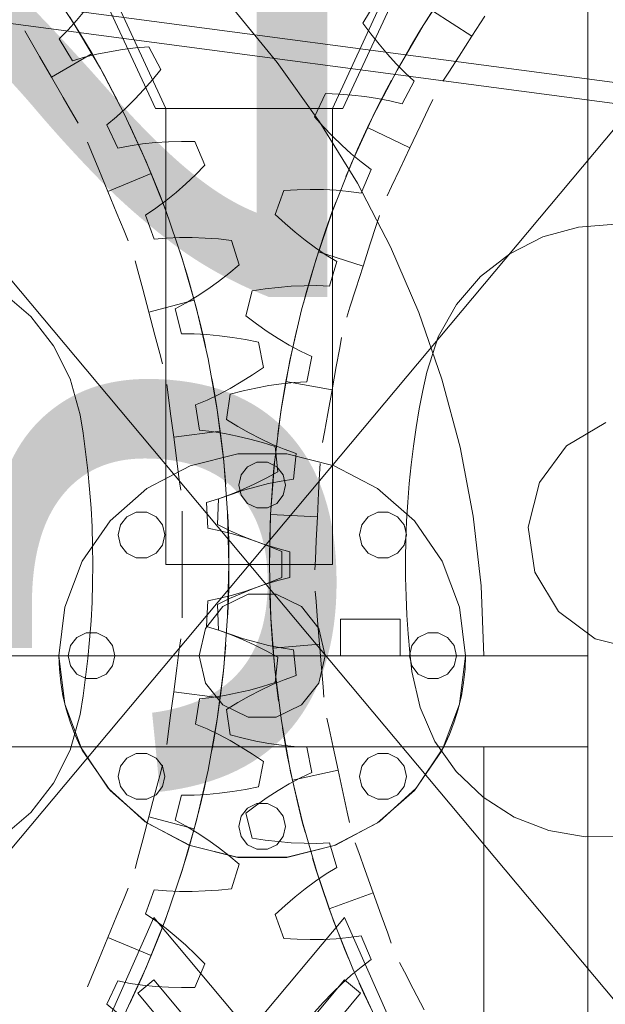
# Model space of a CAD drawing. Header units: millimetres. Extents: x -4395 to 65662, y -65530 to 6847.
# Tile 863 of 1034: x 24762 to 24987, y 1556 to 1934. Entities that reach past the tile are written whole.
import ezdxf

# ---------------------------------------------------------------- set-up
doc = ezdxf.new("R2010")
doc.units = ezdxf.units.MM
doc.layers.add('COTAS_P', color=1, linetype='Continuous', lineweight=0)
doc.layers.add('lateral_briquetadora', color=7, linetype='Continuous', lineweight=0)
doc.dimstyles.new('R19_100', dxfattribs={"dimtxt": 250, "dimasz": 150, "dimexe": 150, "dimexo": 80, "dimgap": 100, "dimtad": 1, "dimtih": 1, "dimtoh": 1, "dimdsep": 46, "dimcen": 0.09, "dimadec": 0, "dimazin": 0, "dimtfac": 1, "dimtdec": 4, "dimtofl": 0, "dimtmove": 0, "dimatfit": 3, "dimfxl": 1, "dimtolj": 1, "dimtzin": 0, "dimarcsym": 0})

# ---------------------------------------------------------------- blocks, each defined once
blk = doc.blocks.new('DIM_R33_6')
at = {"layer": 'COTAS_P'}
for p, q in [((24580.07, 3250), (24980.07, 3250)), ((24980.07, 3250), (24935.07, 3100)), ((24980.07, 0), (24980.07, 3250)), ((24980.07, 3250), (25025.07, 3100)), ((24980.07, 0), (24935.07, 150)), ((24980.07, 0), (25025.07, 150)), ((24580.07, 0), (24980.07, 0))]:
    blk.add_line(p, q, dxfattribs=at)
blk.add_text('3250 P', height=250, rotation=90, dxfattribs=at).set_placement((24880.07, 1625))
blk = doc.blocks.new('DIM_R33_7')
at = {"layer": 'COTAS_P'}
for p, q in [((24250.07, 2141), (24400.07, 2186)), ((26750.07, 2141), (26600.07, 2186)), ((24250.07, 1241), (24250.07, 2141)), ((24250.07, 2141), (26750.07, 2141)), ((24250.07, 2141), (24400.07, 2096)), ((26750.07, 2141), (26600.07, 2096)), ((26750.07, 1241), (26750.07, 2141))]:
    blk.add_line(p, q, dxfattribs=at)
blk.add_text('2500 P', height=250, dxfattribs=at).set_placement((25500.07, 2241))

msp = doc.modelspace()

# ---------------------------------------------------------------- linework, layer by layer
at = {"layer": 'lateral_briquetadora'}
for p, q in [((24814.067, 1900), (24731.067, 2080)), ((24735.067, 2080), (24818.067, 1900)), ((24965.067, 2080), (24882.067, 1900)), ((24886.067, 1900), (24969.067, 2080)), ((26237.044, 1744.478), (24490.733, 1976.313)), ((26235.991, 1736.548), (24489.68, 1968.382)), ((24772.012, 1949.08), (24782.948, 1932.486)), ((24916.859, 1931.959), (24927.769, 1948.57)), ((24670.067, 1940), (25030.067, 1510)), ((25030.067, 1940), (24670.067, 1510)), ((24842.944, 1939.592), (24860.858, 1917.784)), ((24893.745, 1932.823), (24898.815, 1941.281)), ((24786.987, 1937.691), (24783.847, 1933.879)), ((24920.402, 1937.557), (24915.553, 1929.841)), ((24935.53, 1927.803), (24920.402, 1937.557)), ((24935.53, 1927.803), (24940.467, 1935.461)), ((24783.847, 1933.879), (24780.588, 1930.245)), ((24785.118, 1928.964), (24781.259, 1935.172)), ((24782.948, 1932.486), (24793.03, 1915.36)), ((24896.773, 1928.701), (24893.745, 1932.823)), ((24906.804, 1914.816), (24916.859, 1931.959)), ((24765.968, 1926.344), (24763.941, 1929.856)), ((24780.588, 1930.245), (24777.198, 1926.816)), ((24789.766, 1921.125), (24785.118, 1928.964)), ((24899.896, 1924.725), (24896.773, 1928.701)), ((24915.553, 1929.841), (24911.794, 1923.572)), ((24935.53, 1927.803), (24930.592, 1920.145)), ((24769.622, 1920.016), (24765.968, 1926.344)), ((24777.198, 1926.816), (24782.262, 1918.368)), ((24903.117, 1920.903), (24899.896, 1924.725)), ((24774.177, 1912.125), (24789.766, 1921.125)), ((24786.884, 1919.742), (24791.625, 1920.902)), ((24789.766, 1921.125), (24794.231, 1913.18)), ((24791.625, 1920.902), (24796.467, 1921.874)), ((24796.467, 1921.874), (24801.401, 1922.673)), ((24801.401, 1922.673), (24806.417, 1923.307)), ((24806.417, 1923.307), (24811.51, 1923.786)), ((24811.51, 1923.786), (24816.158, 1915.089)), ((24906.441, 1917.249), (24903.117, 1920.903)), ((24911.794, 1923.572), (24909.757, 1920.06)), ((24774.177, 1912.125), (24769.622, 1920.016)), ((24782.262, 1918.368), (24786.884, 1919.742)), ((24860.858, 1917.784), (24877.099, 1895)), ((24909.874, 1913.78), (24906.441, 1917.249)), ((24930.592, 1920.145), (24926.633, 1914.004)), ((24793.03, 1915.36), (24802.231, 1897.745)), ((24794.231, 1913.18), (24797.677, 1906.734)), ((24816.158, 1915.089), (24812.931, 1911.12)), ((24897.631, 1897.187), (24906.804, 1914.816)), ((24913.428, 1910.521), (24909.874, 1913.78)), ((24926.633, 1914.004), (24924.435, 1910.596)), ((24774.177, 1912.125), (24778.733, 1904.234)), ((24812.931, 1911.12), (24809.617, 1907.302)), ((24902.808, 1907.404), (24904.714, 1910.988)), ((24908.785, 1901.835), (24913.428, 1910.521)), ((24797.677, 1906.734), (24799.54, 1903.127)), ((24809.617, 1907.302), (24806.212, 1903.643)), ((24875.09, 1896.897), (24879.307, 1905.811)), ((24879.307, 1905.811), (24884.416, 1905.583)), ((24884.416, 1905.583), (24889.458, 1905.196)), ((24889.458, 1905.196), (24894.425, 1904.64)), ((24899.469, 1900.901), (24902.808, 1907.404)), ((24778.733, 1904.234), (24782.387, 1897.906)), ((24806.212, 1903.643), (24802.713, 1900.157)), ((24894.425, 1904.64), (24899.309, 1903.907)), ((24899.309, 1903.907), (24904.101, 1902.98)), ((24904.101, 1902.98), (24908.785, 1901.835)), ((24918.769, 1899.855), (24920.503, 1903.52)), ((24782.387, 1897.906), (24784.414, 1894.394)), ((24802.713, 1900.157), (24799.114, 1896.86)), ((24802.231, 1897.745), (24810.529, 1879.686)), ((24814.067, 1900), (24818.067, 1900)), ((24882.067, 1900), (24818.067, 1900)), ((24818.067, 1900), (24818.067, 1725)), ((24886.067, 1900), (24882.067, 1900)), ((24882.067, 1725), (24882.067, 1900)), ((24895.478, 1892.708), (24899.469, 1900.901)), ((24915.645, 1893.249), (24918.769, 1899.855)), ((24799.114, 1896.86), (24795.404, 1893.78)), ((24795.404, 1893.78), (24799.615, 1884.876)), ((24805.859, 1890.144), (24804.13, 1893.818)), ((24878.508, 1893.091), (24875.09, 1896.897)), ((24877.099, 1895), (24891.598, 1871.338)), ((24889.362, 1879.115), (24897.631, 1897.187)), ((24808.874, 1883.486), (24805.859, 1890.144)), ((24882.006, 1889.44), (24878.508, 1893.091)), ((24895.478, 1892.708), (24891.677, 1884.426)), ((24911.749, 1885.012), (24895.478, 1892.708)), ((24911.749, 1885.012), (24915.645, 1893.249)), ((24789.546, 1883.388), (24787.995, 1887.134)), ((24804.35, 1885.79), (24809.182, 1886.481)), ((24809.182, 1886.481), (24814.096, 1886.973)), ((24814.096, 1886.973), (24819.085, 1887.284)), ((24819.085, 1887.284), (24824.139, 1887.424)), ((24824.139, 1887.424), (24829.254, 1887.401)), ((24829.254, 1887.401), (24833.027, 1878.29)), ((24885.586, 1885.953), (24882.006, 1889.44)), ((24792.343, 1876.637), (24789.546, 1883.388)), ((24799.615, 1884.876), (24804.35, 1885.79)), ((24812.459, 1875.108), (24808.874, 1883.486)), ((24889.252, 1882.642), (24885.586, 1885.953)), ((24891.677, 1884.426), (24888.769, 1877.72)), ((24893.008, 1879.526), (24889.252, 1882.642)), ((24911.749, 1885.012), (24907.854, 1876.776)), ((24810.529, 1879.686), (24817.901, 1861.23)), ((24882.019, 1860.648), (24889.362, 1879.115)), ((24896.865, 1876.632), (24893.008, 1879.526)), ((24795.829, 1868.219), (24792.343, 1876.637)), ((24795.829, 1868.219), (24812.459, 1875.108)), ((24812.459, 1875.108), (24815.849, 1866.648)), ((24833.027, 1878.29), (24829.427, 1874.657)), ((24888.769, 1877.72), (24887.208, 1873.972)), ((24893.096, 1867.532), (24896.865, 1876.632)), ((24907.854, 1876.776), (24904.73, 1870.17)), ((24825.754, 1871.182), (24822.007, 1867.875)), ((24829.427, 1874.657), (24825.754, 1871.182)), ((24891.598, 1871.338), (24904.291, 1846.9)), ((24795.829, 1868.219), (24799.316, 1859.801)), ((24822.007, 1867.875), (24818.184, 1864.748)), ((24860.047, 1859.315), (24863.369, 1868.6)), ((24863.369, 1868.6), (24868.477, 1868.874)), ((24868.477, 1868.874), (24873.532, 1868.982)), ((24873.532, 1868.982), (24878.529, 1868.916)), ((24878.529, 1868.916), (24883.462, 1868.665)), ((24883.462, 1868.665), (24888.322, 1868.213)), ((24888.322, 1868.213), (24893.096, 1867.532)), ((24904.73, 1870.17), (24902.996, 1866.505)), ((24818.184, 1864.748), (24814.279, 1861.82)), ((24815.849, 1866.648), (24818.425, 1859.807)), ((24881.971, 1860.517), (24883.393, 1864.319)), ((24799.316, 1859.801), (24802.112, 1853.051)), ((24814.279, 1861.82), (24810.285, 1859.118)), ((24817.901, 1861.23), (24824.329, 1842.425)), ((24818.425, 1859.807), (24819.8, 1855.988)), ((24875.621, 1841.832), (24882.019, 1860.648)), ((24879.509, 1853.634), (24881.971, 1860.517)), ((24810.285, 1859.118), (24813.603, 1849.845)), ((24863.821, 1855.863), (24860.047, 1859.315)), ((24898.78, 1855.116), (24900.021, 1858.976)), ((24802.112, 1853.051), (24803.664, 1849.304)), ((24867.66, 1852.572), (24863.821, 1855.863)), ((24871.565, 1849.453), (24867.66, 1852.572)), ((24876.621, 1844.99), (24879.509, 1853.634)), ((24896.545, 1848.159), (24898.78, 1855.116)), ((24962.747, 1850.733), (24976.438, 1854.548)), ((24976.438, 1854.548), (24990.61, 1855.619)), ((24813.603, 1849.845), (24818.404, 1850.29)), ((24818.404, 1850.29), (24823.28, 1850.504)), ((24823.28, 1850.504), (24828.22, 1850.512)), ((24828.22, 1850.512), (24833.214, 1850.333)), ((24833.214, 1850.333), (24838.258, 1849.977)), ((24838.258, 1849.977), (24843.346, 1849.452)), ((24843.346, 1849.452), (24846.208, 1840.015)), ((24875.538, 1846.517), (24871.565, 1849.453)), ((24950.064, 1844.32), (24962.747, 1850.733)), ((24824.371, 1842.292), (24823.137, 1846.159)), ((24876.621, 1844.99), (24873.934, 1836.283)), ((24879.581, 1843.784), (24875.538, 1846.517)), ((24893.758, 1839.484), (24876.621, 1844.99)), ((24893.758, 1839.484), (24896.545, 1848.159)), ((24904.291, 1846.9), (24915.125, 1821.79)), ((24807.316, 1837.722), (24806.266, 1841.639)), ((24824.329, 1842.425), (24829.796, 1823.318)), ((24826.491, 1835.296), (24824.371, 1842.292)), ((24870.184, 1822.717), (24875.621, 1841.832)), ((24883.703, 1841.282), (24879.581, 1843.784)), ((24880.844, 1831.857), (24883.703, 1841.282)), ((24938.875, 1835.556), (24950.064, 1844.32)), ((24809.207, 1830.664), (24807.316, 1837.722)), ((24846.208, 1840.015), (24842.269, 1836.753)), ((24893.758, 1839.484), (24890.971, 1830.809)), ((24828.952, 1826.522), (24826.491, 1835.296)), ((24838.274, 1833.655), (24834.22, 1830.73)), ((24842.269, 1836.753), (24838.274, 1833.655)), ((24873.934, 1836.283), (24871.926, 1829.254)), ((24929.612, 1824.777), (24938.875, 1835.556)), ((24811.565, 1821.863), (24809.207, 1830.664)), ((24834.22, 1830.73), (24830.109, 1827.994)), ((24848.76, 1820.439), (24851.156, 1830.005)), ((24851.156, 1830.005), (24856.212, 1830.778)), ((24856.212, 1830.778), (24861.232, 1831.382)), ((24861.232, 1831.382), (24866.212, 1831.806)), ((24866.212, 1831.806), (24871.146, 1832.04)), ((24871.146, 1832.04), (24876.027, 1832.066)), ((24876.027, 1832.066), (24880.844, 1831.857)), ((24890.971, 1830.809), (24888.736, 1823.853)), ((24755.564, 1829.456), (24766.31, 1820.153)), ((24811.565, 1821.863), (24828.952, 1826.522)), ((24830.109, 1827.994), (24825.936, 1825.462)), ((24828.952, 1826.522), (24831.208, 1817.692)), ((24871.926, 1829.254), (24870.867, 1825.335)), ((24825.936, 1825.462), (24821.696, 1823.165)), ((24821.696, 1823.165), (24824.089, 1813.611)), ((24829.796, 1823.318), (24834.288, 1803.959)), ((24865.722, 1803.351), (24870.184, 1822.717)), ((24888.736, 1823.853), (24887.495, 1819.992)), ((24922.629, 1812.398), (24929.612, 1824.777)), ((24766.31, 1820.153), (24775.033, 1808.933)), ((24811.565, 1821.863), (24813.923, 1813.062)), ((24852.855, 1817.374), (24848.76, 1820.439)), ((24915.125, 1821.79), (24924.053, 1796.116)), ((24831.208, 1817.692), (24832.869, 1810.574)), ((24856.998, 1814.475), (24852.855, 1817.374)), ((24861.189, 1811.754), (24856.998, 1814.475)), ((24867.431, 1811.311), (24868.345, 1815.266)), ((24813.923, 1813.062), (24815.815, 1806.004)), ((24824.089, 1813.611), (24828.911, 1813.583)), ((24828.911, 1813.583), (24833.785, 1813.318)), ((24833.785, 1813.318), (24838.701, 1812.843)), ((24838.701, 1812.843), (24843.654, 1812.174)), ((24843.654, 1812.174), (24848.639, 1811.325)), ((24848.639, 1811.325), (24853.651, 1810.305)), ((24865.43, 1809.222), (24861.189, 1811.754)), ((24865.889, 1804.166), (24867.431, 1811.311)), ((24884.802, 1808.15), (24885.528, 1812.14)), ((24918.195, 1798.895), (24922.629, 1812.398)), ((24775.033, 1808.933), (24781.4, 1796.226)), ((24832.869, 1810.574), (24833.734, 1806.608)), ((24853.651, 1810.305), (24855.574, 1800.633)), ((24869.722, 1806.898), (24865.43, 1809.222)), ((24874.07, 1804.812), (24869.722, 1806.898)), ((24883.494, 1800.961), (24884.802, 1808.15)), ((24815.815, 1806.004), (24816.864, 1802.087)), ((24834.288, 1803.959), (24837.794, 1784.398)), ((24862.247, 1783.784), (24865.722, 1803.351)), ((24864.154, 1795.219), (24865.889, 1804.166)), ((24872.148, 1795.152), (24874.07, 1804.812)), ((24855.574, 1800.633), (24851.335, 1797.772)), ((24881.863, 1791.997), (24883.494, 1800.961)), ((24781.4, 1796.226), (24785.166, 1782.522)), ((24836.478, 1792.432), (24835.759, 1796.427)), ((24851.335, 1797.772), (24847.054, 1795.081)), ((24916.7, 1791.827), (24918.195, 1798.895)), ((24924.053, 1796.116), (24931.037, 1769.987)), ((24818.973, 1790.127), (24818.443, 1794.148)), ((24837.667, 1785.22), (24836.478, 1792.432)), ((24842.734, 1792.568), (24838.374, 1790.247)), ((24847.054, 1795.081), (24842.734, 1792.568)), ((24847.741, 1791.664), (24852.678, 1792.757)), ((24852.678, 1792.757), (24857.592, 1793.667)), ((24857.592, 1793.667), (24862.479, 1794.384)), ((24862.479, 1794.384), (24867.333, 1794.888)), ((24864.154, 1795.219), (24862.627, 1786.235)), ((24881.863, 1791.997), (24864.154, 1795.219)), ((24867.333, 1794.888), (24872.148, 1795.152)), ((24881.863, 1791.997), (24880.232, 1783.033)), ((24915.355, 1784.728), (24916.7, 1791.827)), ((24819.926, 1782.883), (24818.973, 1790.127)), ((24833.973, 1788.137), (24829.528, 1786.266)), ((24838.374, 1790.247), (24833.973, 1788.137)), ((24841.338, 1780.645), (24842.785, 1790.399)), ((24842.785, 1790.399), (24847.741, 1791.664)), ((24829.528, 1786.266), (24830.974, 1776.524)), ((24838.962, 1776.199), (24837.667, 1785.22)), ((24837.794, 1784.398), (24840.305, 1764.683)), ((24862.627, 1786.235), (24861.553, 1779.005)), ((24914.161, 1777.603), (24915.355, 1784.728)), ((24785.166, 1782.522), (24786.313, 1775.389)), ((24821.116, 1773.849), (24819.926, 1782.883)), ((24845.713, 1777.995), (24841.338, 1780.645)), ((24859.768, 1764.065), (24862.247, 1783.784)), ((24880.232, 1783.033), (24878.924, 1775.844)), ((24850.12, 1775.517), (24845.713, 1777.995)), ((24861.553, 1779.005), (24861.015, 1774.981)), ((24913.119, 1770.453), (24914.161, 1777.603)), ((24971.896, 1770.524), (24986.956, 1779.551)), ((24786.313, 1775.389), (24787.308, 1768.233)), ((24821.116, 1773.849), (24838.962, 1776.199)), ((24821.116, 1773.849), (24822.305, 1764.816)), ((24830.974, 1776.524), (24835.77, 1776.024)), ((24835.77, 1776.024), (24840.594, 1775.282)), ((24838.962, 1776.199), (24840.046, 1767.151)), ((24840.594, 1775.282), (24845.44, 1774.327)), ((24845.44, 1774.327), (24850.303, 1773.176)), ((24854.559, 1773.219), (24850.12, 1775.517)), ((24850.303, 1773.176), (24855.181, 1771.843)), ((24859.027, 1771.115), (24854.559, 1773.219)), ((24878.924, 1775.844), (24878.198, 1771.854)), ((24855.181, 1771.843), (24860.069, 1770.336)), ((24863.527, 1769.223), (24859.027, 1771.115)), ((24860.069, 1770.336), (24861.035, 1760.522)), ((24868.057, 1767.573), (24863.527, 1769.223)), ((24912.23, 1763.283), (24913.119, 1770.453)), ((24931.037, 1769.987), (24936.047, 1743.516)), ((24961.437, 1756.421), (24971.896, 1770.524)), ((24787.308, 1768.233), (24788.15, 1761.057)), ((24827.408, 1762.931), (24845.666, 1767.431)), ((24840.046, 1767.151), (24840.764, 1759.876)), ((24845.666, 1767.431), (24864.469, 1767.431)), ((24864.469, 1767.431), (24882.727, 1762.931)), ((24867.092, 1757.771), (24868.057, 1767.573)), ((24810.758, 1754.193), (24827.408, 1762.931)), ((24822.305, 1764.816), (24823.259, 1757.571)), ((24840.305, 1764.683), (24841.814, 1744.867)), ((24849.456, 1762.556), (24846.959, 1759.425)), ((24853.065, 1764.294), (24849.456, 1762.556)), ((24857.07, 1764.294), (24853.065, 1764.294)), ((24860.679, 1762.556), (24857.07, 1764.294)), ((24858.29, 1744.247), (24859.768, 1764.065)), ((24859.439, 1760.629), (24859.829, 1764.669)), ((24863.176, 1759.425), (24860.679, 1762.556)), ((24877.074, 1759.762), (24877.273, 1763.812)), ((24882.727, 1762.931), (24899.377, 1754.193)), ((24911.492, 1756.096), (24912.23, 1763.283)), ((24788.15, 1761.057), (24788.84, 1753.865)), ((24840.764, 1759.876), (24841.104, 1755.831)), ((24846.959, 1759.425), (24846.067, 1755.52)), ((24856.535, 1758.091), (24852.012, 1755.832)), ((24861.035, 1760.522), (24856.535, 1758.091)), ((24858.843, 1753.343), (24859.439, 1760.629)), ((24862.326, 1757.037), (24867.092, 1757.771)), ((24864.067, 1755.52), (24863.176, 1759.425)), ((24876.715, 1752.464), (24877.074, 1759.762)), ((24796.684, 1741.724), (24810.758, 1754.193)), ((24823.259, 1757.571), (24823.788, 1753.551)), ((24846.067, 1755.52), (24846.959, 1751.615)), ((24852.012, 1755.832), (24847.466, 1753.754)), ((24847.95, 1753.48), (24852.751, 1754.867)), ((24852.751, 1754.867), (24857.544, 1756.059)), ((24857.544, 1756.059), (24862.326, 1757.037)), ((24863.176, 1751.615), (24864.067, 1755.52)), ((24899.377, 1754.193), (24913.451, 1741.724)), ((24910.908, 1748.895), (24911.492, 1756.096)), ((24957.171, 1739.389), (24961.437, 1756.421)), ((24788.84, 1753.865), (24789.377, 1746.66)), ((24838.313, 1750.204), (24833.706, 1748.777)), ((24837.852, 1740.314), (24838.336, 1750.164)), ((24842.899, 1751.872), (24838.313, 1750.204)), ((24838.336, 1750.164), (24843.144, 1751.909)), ((24847.466, 1753.754), (24842.899, 1751.872)), ((24843.144, 1751.909), (24847.95, 1753.48)), ((24846.959, 1751.615), (24849.456, 1748.484)), ((24858.29, 1744.247), (24858.843, 1753.343)), ((24860.679, 1748.484), (24863.176, 1751.615)), ((24876.268, 1743.364), (24876.715, 1752.464)), ((24789.377, 1746.66), (24789.76, 1739.446)), ((24833.706, 1748.777), (24834.19, 1738.94)), ((24849.456, 1748.484), (24853.065, 1746.746)), ((24853.065, 1746.746), (24857.07, 1746.746)), ((24857.07, 1746.746), (24860.679, 1748.484)), ((24910.477, 1741.683), (24910.908, 1748.895)), ((24803.126, 1743.366), (24800.629, 1740.235)), ((24806.735, 1745.104), (24803.126, 1743.366)), ((24810.741, 1745.104), (24806.735, 1745.104)), ((24814.349, 1743.366), (24810.741, 1745.104)), ((24816.847, 1740.235), (24814.349, 1743.366)), ((24824.317, 1741.418), (24824.317, 1745.473)), ((24841.974, 1741.418), (24841.783, 1745.473)), ((24841.814, 1744.867), (24842.317, 1725)), ((24857.818, 1724.379), (24858.29, 1744.247)), ((24858.29, 1744.247), (24857.949, 1735.14)), ((24876.268, 1743.364), (24858.29, 1744.247)), ((24876.268, 1743.364), (24875.821, 1734.263)), ((24895.786, 1743.366), (24893.288, 1740.235)), ((24899.394, 1745.104), (24895.786, 1743.366)), ((24903.4, 1745.104), (24899.394, 1745.104)), ((24907.009, 1743.366), (24903.4, 1745.104)), ((24909.506, 1740.235), (24907.009, 1743.366)), ((24936.047, 1743.516), (24939.061, 1716.815)), ((24786.002, 1726.248), (24796.684, 1741.724)), ((24789.76, 1739.446), (24789.991, 1732.224)), ((24800.629, 1740.235), (24799.738, 1736.33)), ((24817.738, 1736.33), (24816.847, 1740.235)), ((24824.317, 1734.112), (24824.317, 1741.418)), ((24834.19, 1738.94), (24838.914, 1737.973)), ((24842.466, 1738.107), (24837.852, 1740.314)), ((24842.212, 1734.112), (24841.974, 1741.418)), ((24893.288, 1740.235), (24892.397, 1736.33)), ((24910.397, 1736.33), (24909.506, 1740.235)), ((24910.199, 1734.463), (24910.477, 1741.683)), ((24913.451, 1741.724), (24924.133, 1726.248)), ((24959.747, 1722.021), (24957.171, 1739.389)), ((24799.738, 1736.33), (24800.629, 1732.425)), ((24816.847, 1732.425), (24817.738, 1736.33)), ((24838.914, 1737.973), (24843.642, 1736.762)), ((24847.095, 1736.072), (24842.466, 1738.107)), ((24843.642, 1736.762), (24848.371, 1735.336)), ((24851.737, 1734.22), (24847.095, 1736.072)), ((24848.371, 1735.336), (24853.098, 1733.714)), ((24857.949, 1735.14), (24857.828, 1727.832)), ((24892.397, 1736.33), (24893.288, 1732.425)), ((24909.506, 1732.425), (24910.397, 1736.33)), ((24789.991, 1732.224), (24790.067, 1725)), ((24800.629, 1732.425), (24803.126, 1729.293)), ((24814.349, 1729.293), (24816.847, 1732.425)), ((24824.317, 1725), (24824.317, 1734.112)), ((24842.317, 1725), (24842.212, 1734.112)), ((24856.39, 1732.564), (24851.737, 1734.22)), ((24853.098, 1733.714), (24857.821, 1731.909)), ((24861.053, 1731.123), (24856.39, 1732.564)), ((24857.821, 1731.909), (24862.538, 1729.931)), ((24875.821, 1734.263), (24875.463, 1726.965)), ((24893.288, 1732.425), (24895.786, 1729.293)), ((24907.009, 1729.293), (24909.506, 1732.425)), ((24910.075, 1727.24), (24910.199, 1734.463)), ((24803.126, 1729.293), (24806.735, 1727.555)), ((24806.735, 1727.555), (24810.741, 1727.555)), ((24810.741, 1727.555), (24814.349, 1729.293)), ((24857.828, 1727.832), (24857.819, 1723.772)), ((24865.724, 1729.925), (24861.053, 1731.123)), ((24862.538, 1729.931), (24862.538, 1720.069)), ((24865.724, 1720.075), (24865.724, 1729.925)), ((24895.786, 1729.293), (24899.394, 1727.555)), ((24899.394, 1727.555), (24903.4, 1727.555)), ((24903.4, 1727.555), (24907.009, 1729.293)), ((24779.334, 1708.667), (24786.002, 1726.248)), ((24790.067, 1725), (24789.991, 1717.776)), ((24818.067, 1725), (24882.067, 1725)), ((24824.317, 1725), (24842.317, 1725)), ((24824.317, 1725), (24824.317, 1715.888)), ((24842.317, 1725), (24841.814, 1705.133)), ((24842.317, 1725), (24842.212, 1715.888)), ((24858.353, 1704.513), (24857.818, 1724.379)), ((24875.463, 1726.965), (24875.264, 1722.915)), ((24910.104, 1720.015), (24910.075, 1727.24)), ((24924.133, 1726.248), (24930.801, 1708.667)), ((24862.538, 1720.069), (24857.821, 1718.091)), ((24861.053, 1718.877), (24865.724, 1720.075)), ((24910.287, 1712.792), (24910.104, 1720.015)), ((24968.774, 1706.961), (24959.747, 1722.021)), ((24789.991, 1717.776), (24789.76, 1710.554)), ((24853.098, 1716.286), (24848.371, 1714.664)), ((24851.737, 1715.78), (24856.39, 1717.436)), ((24857.821, 1718.091), (24853.098, 1716.286)), ((24856.39, 1717.436), (24861.053, 1718.877)), ((24939.061, 1716.815), (24940.067, 1690)), ((24824.317, 1715.888), (24824.317, 1708.582)), ((24843.642, 1713.238), (24838.914, 1712.027)), ((24849.687, 1713.574), (24839.992, 1708.905)), ((24842.212, 1715.888), (24841.974, 1708.582)), ((24842.466, 1711.893), (24847.095, 1713.928)), ((24848.371, 1714.664), (24843.642, 1713.238)), ((24847.095, 1713.928), (24851.737, 1715.78)), ((24860.448, 1713.574), (24849.687, 1713.574)), ((24858.13, 1709.336), (24857.989, 1713.393)), ((24870.143, 1708.905), (24860.448, 1713.574)), ((24875.728, 1710.779), (24875.396, 1714.821)), ((24910.623, 1705.575), (24910.287, 1712.792)), ((24777.067, 1690), (24779.334, 1708.667)), ((24789.76, 1710.554), (24789.377, 1703.34)), ((24824.317, 1708.582), (24824.317, 1704.527)), ((24839.992, 1708.905), (24833.282, 1700.491)), ((24834.19, 1711.06), (24833.706, 1701.223)), ((24838.914, 1712.027), (24834.19, 1711.06)), ((24837.852, 1709.686), (24842.466, 1711.893)), ((24838.336, 1699.836), (24837.852, 1709.686)), ((24841.974, 1708.582), (24841.783, 1704.527)), ((24858.49, 1702.036), (24858.13, 1709.336)), ((24876.853, 1700.491), (24870.143, 1708.905)), ((24876.325, 1703.497), (24875.728, 1710.779)), ((24930.801, 1708.667), (24933.067, 1690)), ((24841.814, 1705.133), (24840.305, 1685.317)), ((24911.112, 1698.367), (24910.623, 1705.575)), ((24982.877, 1696.502), (24968.774, 1706.961)), ((24789.377, 1703.34), (24788.84, 1696.135)), ((24833.706, 1701.223), (24838.313, 1699.796)), ((24859.893, 1684.699), (24858.353, 1704.513)), ((24859.129, 1692.945), (24858.49, 1702.036)), ((24877.069, 1694.416), (24876.325, 1703.497)), ((24885.067, 1704), (24908.067, 1704)), ((24885.067, 1704), (24885.067, 1690)), ((24908.067, 1704), (24908.067, 1690)), ((24787.545, 1698.774), (24783.936, 1697.036)), ((24791.55, 1698.774), (24787.545, 1698.774)), ((24795.159, 1697.036), (24791.55, 1698.774)), ((24833.282, 1700.491), (24830.887, 1690)), ((24838.313, 1699.796), (24842.899, 1698.128)), ((24843.144, 1698.091), (24838.336, 1699.836)), ((24842.899, 1698.128), (24847.466, 1696.246)), ((24847.95, 1696.52), (24843.144, 1698.091)), ((24879.247, 1690), (24876.853, 1700.491)), ((24911.755, 1691.171), (24911.112, 1698.367)), ((24918.585, 1698.774), (24914.976, 1697.036)), ((24922.59, 1698.774), (24918.585, 1698.774)), ((24926.199, 1697.036), (24922.59, 1698.774)), ((24781.439, 1693.905), (24780.547, 1690)), ((24783.936, 1697.036), (24781.439, 1693.905)), ((24788.84, 1696.135), (24788.15, 1688.943)), ((24797.656, 1693.905), (24795.159, 1697.036)), ((24798.547, 1690), (24797.656, 1693.905)), ((24823.259, 1692.429), (24823.788, 1696.449)), ((24840.764, 1690.124), (24841.104, 1694.169)), ((24847.466, 1696.246), (24852.012, 1694.168)), ((24852.751, 1695.133), (24847.95, 1696.52)), ((24852.012, 1694.168), (24856.535, 1691.909)), ((24857.544, 1693.941), (24852.751, 1695.133)), ((24862.326, 1692.963), (24857.544, 1693.941)), ((24877.069, 1694.416), (24859.129, 1692.945)), ((24877.069, 1694.416), (24877.814, 1685.335)), ((24912.479, 1693.905), (24911.587, 1690)), ((24914.976, 1697.036), (24912.479, 1693.905)), ((24928.696, 1693.905), (24926.199, 1697.036)), ((24929.587, 1690), (24928.696, 1693.905)), ((24999.908, 1692.235), (24982.877, 1696.502)), ((24940.067, 1690), (24000.067, 1690)), ((24777.067, 1690), (24542.938, 1690)), ((24980.067, 1690), (24621.532, 1690)), ((24885.067, 1690), (24623.067, 1690)), ((24777.067, 1690), (24885.067, 1690)), ((24777.067, 1690), (24777.24, 1684.819)), ((24779.334, 1671.333), (24777.067, 1690)), ((24780.547, 1690), (24781.439, 1686.095)), ((24797.656, 1686.095), (24798.547, 1690)), ((24822.305, 1685.184), (24823.259, 1692.429)), ((24830.887, 1690), (24833.282, 1679.509)), ((24840.046, 1682.849), (24840.764, 1690.124)), ((24856.535, 1691.909), (24861.035, 1689.478)), ((24859.129, 1692.945), (24859.98, 1683.872)), ((24867.092, 1692.229), (24862.326, 1692.963)), ((24868.057, 1682.427), (24867.092, 1692.229)), ((24876.853, 1679.509), (24879.247, 1690)), ((24908.067, 1690), (24885.067, 1690)), ((24940.067, 1690), (24908.067, 1690)), ((24908.067, 1690), (24933.067, 1690)), ((24911.587, 1690), (24912.479, 1686.095)), ((24912.55, 1683.99), (24911.755, 1691.171)), ((24928.696, 1686.095), (24929.587, 1690)), ((24933.067, 1690), (24930.801, 1671.333)), ((24932.895, 1684.819), (24933.067, 1690)), ((24980.067, 1690), (24933.067, 1690)), ((24980.067, 1655), (24980.067, 1690)), ((24781.439, 1686.095), (24783.936, 1682.964)), ((24788.15, 1688.943), (24787.308, 1681.767)), ((24795.159, 1682.964), (24797.656, 1686.095)), ((24861.035, 1689.478), (24860.069, 1679.664)), ((24912.479, 1686.095), (24914.976, 1682.964)), ((24926.199, 1682.964), (24928.696, 1686.095)), ((24777.24, 1684.819), (24777.756, 1679.66)), ((24783.936, 1682.964), (24787.545, 1681.226)), ((24791.55, 1681.226), (24795.159, 1682.964)), ((24821.116, 1676.151), (24822.305, 1685.184)), ((24840.305, 1685.317), (24837.794, 1665.602)), ((24838.962, 1673.801), (24840.046, 1682.849)), ((24862.435, 1664.989), (24859.893, 1684.699)), ((24859.98, 1683.872), (24860.814, 1676.61)), ((24863.527, 1680.777), (24868.057, 1682.427)), ((24877.814, 1685.335), (24878.411, 1678.052)), ((24915.639, 1670.117), (24912.55, 1683.99)), ((24914.976, 1682.964), (24918.585, 1681.226)), ((24922.59, 1681.226), (24926.199, 1682.964)), ((24932.379, 1679.66), (24932.895, 1684.819)), ((24777.756, 1679.66), (24778.613, 1674.548)), ((24787.308, 1681.767), (24786.313, 1674.611)), ((24787.545, 1681.226), (24791.55, 1681.226)), ((24833.282, 1679.509), (24839.992, 1671.095)), ((24854.559, 1676.781), (24859.027, 1678.885)), ((24860.069, 1679.664), (24855.181, 1678.157)), ((24859.027, 1678.885), (24863.527, 1680.777)), ((24870.143, 1671.095), (24876.853, 1679.509)), ((24918.585, 1681.226), (24922.59, 1681.226)), ((24931.522, 1674.548), (24932.379, 1679.66)), ((24778.613, 1674.548), (24779.809, 1669.503)), ((24786.313, 1674.611), (24785.166, 1667.478)), ((24821.116, 1676.151), (24819.926, 1667.117)), ((24821.116, 1676.151), (24838.962, 1673.801)), ((24840.594, 1674.718), (24835.77, 1673.976)), ((24845.44, 1675.673), (24840.594, 1674.718)), ((24850.303, 1676.824), (24845.44, 1675.673)), ((24850.12, 1674.483), (24854.559, 1676.781)), ((24855.181, 1678.157), (24850.303, 1676.824)), ((24860.814, 1676.61), (24861.335, 1672.584)), ((24878.411, 1678.052), (24878.742, 1674.011)), ((24930.326, 1669.503), (24931.522, 1674.548)), ((24786.002, 1653.752), (24779.334, 1671.333)), ((24830.974, 1673.476), (24829.528, 1663.734)), ((24835.77, 1673.976), (24830.974, 1673.476)), ((24838.962, 1673.801), (24837.667, 1664.78)), ((24839.992, 1671.095), (24849.687, 1666.426)), ((24841.338, 1669.355), (24845.713, 1672.005)), ((24845.713, 1672.005), (24850.12, 1674.483)), ((24860.448, 1666.426), (24870.143, 1671.095)), ((24930.801, 1671.333), (24924.133, 1653.752)), ((24779.809, 1669.503), (24781.337, 1664.549)), ((24785.166, 1667.478), (24781.4, 1653.774)), ((24819.926, 1667.117), (24818.973, 1659.873)), ((24842.785, 1659.601), (24841.338, 1669.355)), ((24921.375, 1657.113), (24915.639, 1670.117)), ((24928.798, 1664.549), (24930.326, 1669.503)), ((24781.337, 1664.549), (24783.19, 1659.708)), ((24829.528, 1663.734), (24833.973, 1661.863)), ((24837.794, 1665.602), (24834.288, 1646.041)), ((24837.667, 1664.78), (24836.478, 1657.568)), ((24849.687, 1666.426), (24860.448, 1666.426)), ((24865.972, 1645.432), (24862.435, 1664.989)), ((24880.786, 1662.04), (24879.93, 1666.004)), ((24926.945, 1659.708), (24928.798, 1664.549)), ((24783.19, 1659.708), (24785.361, 1655)), ((24818.973, 1659.873), (24818.443, 1655.852)), ((24833.973, 1661.863), (24838.374, 1659.753)), ((24838.374, 1659.753), (24842.734, 1657.432)), ((24847.741, 1658.336), (24842.785, 1659.601)), ((24863.528, 1658.312), (24862.858, 1662.316)), ((24882.329, 1654.898), (24880.786, 1662.04)), ((24924.774, 1655), (24926.945, 1659.708)), ((24836.478, 1657.568), (24835.759, 1653.573)), ((24842.734, 1657.432), (24847.054, 1654.919)), ((24852.678, 1657.243), (24847.741, 1658.336)), ((24857.592, 1656.333), (24852.678, 1657.243)), ((24862.479, 1655.616), (24857.592, 1656.333)), ((24864.838, 1651.121), (24863.528, 1658.312)), ((24929.537, 1645.479), (24921.375, 1657.113)), ((24785.361, 1655), (24543.876, 1655)), ((24980.067, 1655), (24610.458, 1655)), ((24940.067, 1655), (24610.458, 1655)), ((24781.4, 1653.774), (24775.033, 1641.067)), ((24795.966, 1639.098), (24785.361, 1655)), ((24796.684, 1638.276), (24786.002, 1653.752)), ((24806.735, 1652.445), (24803.126, 1650.707)), ((24810.741, 1652.445), (24806.735, 1652.445)), ((24814.349, 1650.707), (24810.741, 1652.445)), ((24847.054, 1654.919), (24851.335, 1652.228)), ((24851.335, 1652.228), (24855.574, 1649.367)), ((24867.333, 1655.112), (24862.479, 1655.616)), ((24872.148, 1654.848), (24867.333, 1655.112)), ((24874.07, 1645.188), (24872.148, 1654.848)), ((24884.252, 1645.992), (24882.329, 1654.898)), ((24899.394, 1652.445), (24895.786, 1650.707)), ((24903.4, 1652.445), (24899.394, 1652.445)), ((24907.009, 1650.707), (24903.4, 1652.445)), ((24924.133, 1653.752), (24913.451, 1638.276)), ((24924.774, 1655), (24914.169, 1639.098)), ((24980.067, 1655), (24924.774, 1655)), ((24940.067, 1655), (24924.774, 1655)), ((24940.067, 1655), (24940.067, 1490)), ((24803.126, 1650.707), (24800.629, 1647.575)), ((24816.847, 1647.575), (24814.349, 1650.707)), ((24855.574, 1649.367), (24853.651, 1639.695)), ((24866.658, 1642.191), (24864.838, 1651.121)), ((24895.786, 1650.707), (24893.288, 1647.575)), ((24909.506, 1647.575), (24907.009, 1650.707)), ((24800.629, 1647.575), (24799.738, 1643.67)), ((24815.815, 1643.996), (24816.864, 1647.913)), ((24817.738, 1643.67), (24816.847, 1647.575)), ((24834.288, 1646.041), (24829.796, 1626.682)), ((24870.495, 1626.08), (24865.972, 1645.432)), ((24884.252, 1645.992), (24866.658, 1642.191)), ((24869.722, 1643.102), (24874.07, 1645.188)), ((24884.252, 1645.992), (24886.176, 1637.085)), ((24893.288, 1647.575), (24892.397, 1643.67)), ((24910.397, 1643.67), (24909.506, 1647.575)), ((24939.813, 1635.66), (24929.537, 1645.479)), ((24775.033, 1641.067), (24766.31, 1629.847)), ((24799.738, 1643.67), (24800.629, 1639.765)), ((24813.923, 1636.938), (24815.815, 1643.996)), ((24816.847, 1639.765), (24817.738, 1643.67)), ((24832.869, 1639.426), (24833.734, 1643.392)), ((24861.189, 1638.246), (24865.43, 1640.778)), ((24865.43, 1640.778), (24869.722, 1643.102)), ((24866.658, 1642.191), (24868.685, 1633.307)), ((24892.397, 1643.67), (24893.288, 1639.765)), ((24909.506, 1639.765), (24910.397, 1643.67)), ((24810.119, 1626.253), (24795.966, 1639.098)), ((24810.758, 1625.807), (24796.684, 1638.276)), ((24800.629, 1639.765), (24803.126, 1636.634)), ((24811.565, 1628.137), (24813.923, 1636.938)), ((24814.349, 1636.634), (24816.847, 1639.765)), ((24831.208, 1632.308), (24832.869, 1639.426)), ((24838.701, 1637.157), (24833.785, 1636.682)), ((24843.654, 1637.826), (24838.701, 1637.157)), ((24848.639, 1638.675), (24843.654, 1637.826)), ((24853.651, 1639.695), (24848.639, 1638.675)), ((24856.998, 1635.525), (24861.189, 1638.246)), ((24886.176, 1637.085), (24887.718, 1629.943)), ((24893.288, 1639.765), (24895.786, 1636.634)), ((24913.451, 1638.276), (24899.377, 1625.807)), ((24914.169, 1639.098), (24900.016, 1626.253)), ((24907.009, 1636.634), (24909.506, 1639.765)), ((24803.126, 1636.634), (24806.735, 1634.896)), ((24806.735, 1634.896), (24810.741, 1634.896)), ((24810.741, 1634.896), (24814.349, 1636.634)), ((24824.089, 1636.389), (24821.696, 1626.835)), ((24828.911, 1636.417), (24824.089, 1636.389)), ((24833.785, 1636.682), (24828.911, 1636.417)), ((24853.065, 1633.254), (24849.456, 1631.516)), ((24852.855, 1632.626), (24856.998, 1635.525)), ((24857.07, 1633.254), (24853.065, 1633.254)), ((24860.679, 1631.516), (24857.07, 1633.254)), ((24868.685, 1633.307), (24870.46, 1626.216)), ((24895.786, 1636.634), (24899.394, 1634.896)), ((24899.394, 1634.896), (24903.4, 1634.896)), ((24903.4, 1634.896), (24907.009, 1636.634)), ((24951.807, 1628.035), (24939.813, 1635.66)), ((24766.31, 1629.847), (24755.564, 1620.544)), ((24828.952, 1623.478), (24831.208, 1632.308)), ((24849.456, 1631.516), (24846.959, 1628.385)), ((24848.76, 1629.561), (24852.855, 1632.626)), ((24851.156, 1619.995), (24848.76, 1629.561)), ((24863.176, 1628.385), (24860.679, 1631.516)), ((24887.718, 1629.943), (24888.575, 1625.979)), ((24811.565, 1628.137), (24809.207, 1619.336)), ((24826.971, 1617.236), (24810.119, 1626.253)), ((24827.408, 1617.069), (24810.758, 1625.807)), ((24811.565, 1628.137), (24828.952, 1623.478)), ((24821.696, 1626.835), (24825.936, 1624.538)), ((24829.796, 1626.682), (24824.329, 1607.575)), ((24846.959, 1628.385), (24846.067, 1624.48)), ((24864.067, 1624.48), (24863.176, 1628.385)), ((24870.46, 1626.216), (24871.503, 1622.292)), ((24875.993, 1606.982), (24870.495, 1626.08)), ((24899.377, 1625.807), (24882.727, 1617.069)), ((24900.016, 1626.253), (24883.164, 1617.236)), ((24965.058, 1622.896), (24951.807, 1628.035)), ((24825.936, 1624.538), (24830.109, 1622.006)), ((24828.952, 1623.478), (24826.491, 1614.704)), ((24830.109, 1622.006), (24834.22, 1619.27)), ((24846.067, 1624.48), (24846.959, 1620.575)), ((24863.176, 1620.575), (24864.067, 1624.48)), ((24979.057, 1620.441), (24965.058, 1622.896)), ((24809.207, 1619.336), (24807.316, 1612.278)), ((24834.22, 1619.27), (24838.274, 1616.345)), ((24846.959, 1620.575), (24849.456, 1617.444)), ((24856.212, 1619.222), (24851.156, 1619.995)), ((24861.232, 1618.618), (24856.212, 1619.222)), ((24860.679, 1617.444), (24863.176, 1620.575)), ((24866.212, 1618.194), (24861.232, 1618.618)), ((24871.146, 1617.96), (24866.212, 1618.194)), ((24876.027, 1617.934), (24871.146, 1617.96)), ((24880.844, 1618.143), (24876.027, 1617.934)), ((24883.703, 1608.718), (24880.844, 1618.143)), ((24892.163, 1614.378), (24890.797, 1618.196)), ((24993.265, 1620.764), (24979.057, 1620.441)), ((24826.491, 1614.704), (24824.37, 1607.708)), ((24845.511, 1612.588), (24826.971, 1617.236)), ((24845.666, 1612.569), (24827.408, 1617.069)), ((24838.274, 1616.345), (24842.269, 1613.247)), ((24849.456, 1617.444), (24853.065, 1615.706)), ((24853.065, 1615.706), (24857.07, 1615.706)), ((24857.07, 1615.706), (24860.679, 1617.444)), ((24882.727, 1617.069), (24864.469, 1612.569)), ((24883.164, 1617.236), (24864.624, 1612.588)), ((24894.625, 1607.498), (24892.163, 1614.378)), ((24807.316, 1612.278), (24806.266, 1608.361)), ((24842.269, 1613.247), (24846.208, 1609.985)), ((24864.624, 1612.588), (24845.511, 1612.588)), ((24864.469, 1612.569), (24845.666, 1612.569)), ((24875.539, 1608.429), (24874.353, 1612.312)), ((24824.329, 1607.575), (24817.901, 1588.77)), ((24824.37, 1607.708), (24823.137, 1603.841)), ((24846.208, 1609.985), (24843.346, 1600.548)), ((24877.777, 1601.47), (24875.539, 1608.429)), ((24882.45, 1588.187), (24875.993, 1606.982)), ((24879.581, 1606.216), (24883.703, 1608.718)), ((24897.695, 1598.919), (24894.625, 1607.498)), ((24871.565, 1600.547), (24875.538, 1603.483)), ((24875.538, 1603.483), (24879.581, 1606.216)), ((24802.112, 1596.949), (24803.664, 1600.696)), ((24813.603, 1600.155), (24810.285, 1590.882)), ((24818.404, 1599.71), (24813.603, 1600.155)), ((24823.28, 1599.496), (24818.404, 1599.71)), ((24828.22, 1599.488), (24823.28, 1599.496)), ((24833.214, 1599.667), (24828.22, 1599.488)), ((24838.258, 1600.023), (24833.214, 1599.667)), ((24843.346, 1600.548), (24838.258, 1600.023)), ((24867.66, 1597.428), (24871.565, 1600.547)), ((24880.747, 1592.855), (24877.777, 1601.47)), ((24799.316, 1590.199), (24802.112, 1596.949)), ((24863.821, 1594.137), (24867.66, 1597.428)), ((24897.695, 1598.919), (24880.747, 1592.855)), ((24897.695, 1598.919), (24900.764, 1590.34)), ((24818.425, 1590.192), (24819.8, 1594.012)), ((24860.047, 1590.685), (24863.821, 1594.137)), ((24880.747, 1592.855), (24883.916, 1584.311)), ((24795.829, 1581.781), (24799.316, 1590.199)), ((24813.423, 1589.523), (24796.57, 1551.381)), ((24810.285, 1590.882), (24814.279, 1588.18)), ((24817.901, 1588.77), (24810.529, 1570.314)), ((24850.067, 1545.851), (24813.423, 1589.523)), ((24814.279, 1588.18), (24818.184, 1585.252)), ((24815.849, 1583.352), (24818.425, 1590.192)), ((24850.067, 1545.851), (24886.712, 1589.523)), ((24863.369, 1581.4), (24860.047, 1590.685)), ((24889.852, 1569.743), (24882.45, 1588.187)), ((24886.712, 1589.523), (24903.565, 1551.381)), ((24900.764, 1590.34), (24903.226, 1583.46)), ((24818.184, 1585.252), (24822.007, 1582.125)), ((24883.916, 1584.311), (24886.602, 1577.512)), ((24795.829, 1581.781), (24792.343, 1573.363)), ((24795.829, 1581.781), (24812.459, 1574.892)), ((24812.459, 1574.892), (24815.849, 1583.352)), ((24822.007, 1582.125), (24825.754, 1578.818)), ((24868.477, 1581.126), (24863.369, 1581.4)), ((24873.532, 1581.018), (24868.477, 1581.126)), ((24878.529, 1581.084), (24873.532, 1581.018)), ((24883.462, 1581.335), (24878.529, 1581.084)), ((24888.322, 1581.787), (24883.462, 1581.335)), ((24893.096, 1582.468), (24888.322, 1581.787)), ((24896.865, 1573.368), (24893.096, 1582.468)), ((24903.226, 1583.46), (24904.592, 1579.642)), ((24825.754, 1578.818), (24829.427, 1575.343)), ((24886.602, 1577.512), (24888.147, 1573.759)), ((24792.343, 1573.363), (24789.546, 1566.612)), ((24812.459, 1574.892), (24808.874, 1566.514)), ((24829.427, 1575.343), (24833.027, 1571.71)), ((24893.008, 1570.474), (24896.865, 1573.368)), ((24810.529, 1570.314), (24802.231, 1552.255)), ((24833.027, 1571.71), (24829.254, 1562.599)), ((24889.252, 1567.358), (24893.008, 1570.474)), ((24898.178, 1551.698), (24889.852, 1569.743)), ((24909.664, 1568.608), (24907.812, 1572.215)), ((24789.546, 1566.612), (24787.995, 1562.866)), ((24799.615, 1565.124), (24795.404, 1556.22)), ((24804.35, 1564.21), (24799.615, 1565.124)), ((24808.874, 1566.514), (24805.859, 1559.855)), ((24813.423, 1565.523), (24807.294, 1560.38)), ((24813.423, 1565.523), (24850.067, 1521.851)), ((24886.712, 1565.523), (24850.067, 1521.851)), ((24885.586, 1564.047), (24889.252, 1567.358)), ((24886.712, 1565.523), (24892.841, 1560.38)), ((24913.003, 1562.109), (24909.664, 1568.608)), ((24809.182, 1563.519), (24804.35, 1564.21)), ((24814.096, 1563.027), (24809.182, 1563.519)), ((24819.085, 1562.716), (24814.096, 1563.027)), ((24824.139, 1562.576), (24819.085, 1562.716)), ((24829.254, 1562.599), (24824.139, 1562.576)), ((24882.006, 1560.56), (24885.586, 1564.047)), ((24893.959, 1560.541), (24892.276, 1564.235)), ((24917.166, 1554.004), (24913.003, 1562.109)), ((24805.859, 1559.855), (24804.13, 1556.182)), ((24807.294, 1560.38), (24843.939, 1516.709)), ((24892.841, 1560.38), (24856.196, 1516.709)), ((24878.508, 1556.909), (24882.006, 1560.56)), ((24897.085, 1553.934), (24893.959, 1560.541)), ((24795.404, 1556.22), (24799.114, 1553.14)), ((24875.09, 1553.103), (24878.508, 1556.909))]:
    msp.add_line(p, q, dxfattribs=at)

# ---------------------------------------------------------------- dimensions: what is measured, and where the dimension line sits
at = {"layer": 'COTAS_P'}
for p1, p2, distance, picture, middle in [((24580.067, 0), (24580.067, 3250), -400, 'DIM_R33_6', (24980.067, 1625)), ((24250.067, 1241), (26750.067, 1241), 900, 'DIM_R33_7', (25500.067, 2141))]:
    dim = msp.add_aligned_dim(p1=p1, p2=p2, distance=distance, text='<> P', dimstyle='R19_100', dxfattribs=at)
    dim.commit()
    dim.dimension.update_dxf_attribs({"geometry": picture, "text_midpoint": middle})

doc.saveas('drawing.dxf')
